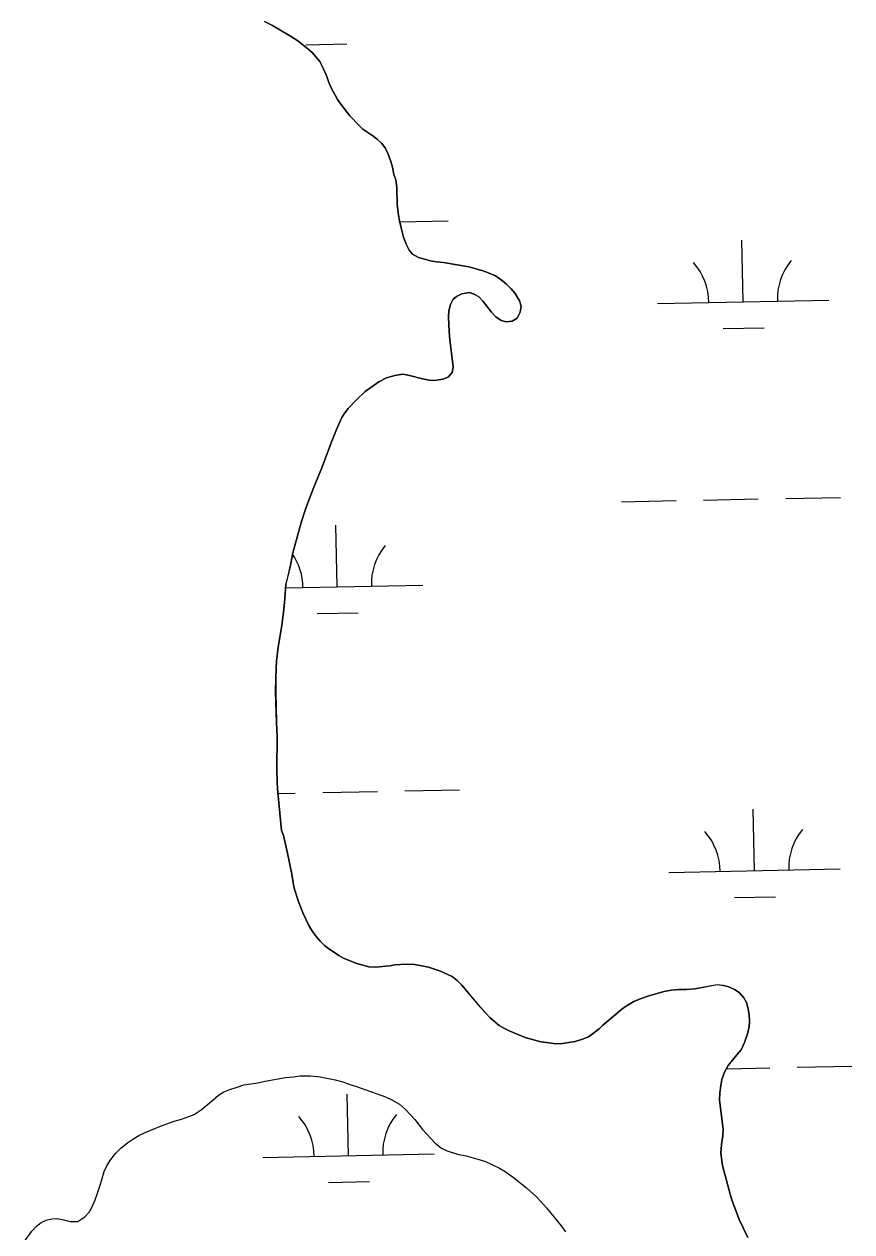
# Model space of a CAD drawing. Extents: x 3989314 to 4027622, y 243956 to 270014.
# Drawn here: x 4005221 to 4005704, y 253375 to 254081 of the extents above; entities that cross this region are included whole.
import ezdxf

# ---------------------------------------------------------------- set-up
doc = ezdxf.new("R2010")
doc.units = 0
doc.layers.add('V-RIVR-EDGE', color=7, linetype='Continuous')
doc.layers.add('V-WETL-SWMP', color=7, linetype='Continuous')

msp = doc.modelspace()

# ---------------------------------------------------------------- linework, layer by layer
at = {"layer": 'V-RIVR-EDGE'}
for points in [[(4005361.22, 254082.86), (4005365.83, 254080.36), (4005376.38, 254074.23), (4005380.58, 254071.42), (4005386.4, 254066.86), (4005388.96, 254064.58), (4005393.45, 254059.41), (4005395.58, 254055.18), (4005397.5, 254050.55), (4005398.51, 254047.66), (4005399.93, 254044.47), (4005403.89, 254037.14), (4005406.33, 254033.63), (4005411.02, 254027.64), (4005416.43, 254021.95), (4005418.68, 254019.77), (4005424.41, 254015.93), (4005426.97, 254013.96), (4005429.42, 254011.69), (4005431.56, 254009), (4005433.49, 254005.18), (4005435, 254000.86), (4005435.91, 253997.66), (4005436.7, 253993.34), (4005437.91, 253990.25), (4005438.4, 253985.83), (4005438.74, 253976.06), (4005439.23, 253971.02), (4005440.02, 253966.28), (4005441.12, 253961.34), (4005442.42, 253956.61), (4005443.83, 253952.69), (4005445.66, 253949.18), (4005447.7, 253946.7), (4005451.08, 253944.83), (4005458.16, 253942.93), (4005461.65, 253942.29), (4005465.76, 253941.86), (4005480.44, 253939.29), (4005489.58, 253936.87), (4005496.14, 253934.05), (4005500.13, 253931.25), (4005502.58, 253929.28), (4005505.34, 253926.49), (4005507.58, 253923.69), (4005510.12, 253919.57), (4005511.13, 253916.27), (4005510.49, 253912.78), (4005508.72, 253909.4), (4005505.93, 253907.57), (4005502.44, 253907.18), (4005499.36, 253908.02), (4005496.29, 253910.2), (4005493.84, 253912.79), (4005488.94, 253918.99), (4005486.39, 253921.78), (4005483.63, 253923.44), (4005480.65, 253924.28), (4005476.54, 253923.49), (4005473.75, 253922.27), (4005471.38, 253920.44), (4005469.81, 253917.36), (4005468.86, 253913.57), (4005468.73, 253909.87), (4005469.09, 253901.54), (4005469.47, 253896.6), (4005471.32, 253880.96), (4005470.79, 253877.58), (4005468.51, 253874.82), (4005465.41, 253873.71), (4005460.58, 253872.81), (4005457.29, 253873.04), (4005453.49, 253873.78), (4005445.8, 253875.89), (4005441.89, 253876.53), (4005437.26, 253875.84), (4005432.52, 253874.54), (4005427.88, 253872.1), (4005420.03, 253866.4), (4005414.66, 253861.4), (4005410, 253856.49), (4005408.03, 253854.04)], [(4005408.03, 253854.04), (4005406.37, 253851.27), (4005403.23, 253844.2), (4005400.1, 253836.51), (4005394.56, 253821.75), (4005389.96, 253810.47), (4005385.35, 253798.17), (4005382.84, 253790.37), (4005377.68, 253772.11), (4005376.29, 253764.92), (4005374.49, 253757.02), (4005373.55, 253753.73), (4005372.98, 253745.2), (4005372.21, 253737.19), (4005371.02, 253728.46), (4005369.19, 253716.96), (4005368.21, 253708.85), (4005367.98, 253704.63), (4005367.74, 253698.98), (4005367.69, 253690.45), (4005368.08, 253673.08), (4005368.54, 253664.64), (4005368.31, 253645.73), (4005368.47, 253638.02), (4005368.75, 253634.21), (4005371.06, 253609.84), (4005372.17, 253606.85), (4005374.57, 253596.45), (4005377.06, 253584.3), (4005378.35, 253576.9), (4005380.86, 253568.76), (4005383.69, 253561.34), (4005387.04, 253554.33), (4005388.87, 253551.23), (4005391.31, 253547.82), (4005393.76, 253545.03), (4005396.21, 253542.55), (4005398.67, 253540.58), (4005402.04, 253538.5), (4005404.5, 253536.74), (4005407.26, 253535.18), (4005411.57, 253533.3), (4005415.16, 253531.94), (4005422.04, 253530.15), (4005426.04, 253529.91), (4005434.37, 253530.68), (4005437.36, 253531.18), (4005444.04, 253531.65), (4005448.77, 253531.41), (4005452.98, 253530.76), (4005456.88, 253529.81), (4005464.06, 253527.61), (4005470.72, 253524.48), (4005473.69, 253522.1), (4005476.34, 253519.51), (4005487.25, 253506.59), (4005490.73, 253502.76), (4005492.87, 253500.48), (4005495.63, 253497.9), (4005498.29, 253495.82), (4005501.05, 253494.16), (4005504.02, 253492.7), (4005513.35, 253488.84), (4005522.69, 253486.31), (4005527.41, 253485.56), (4005531.42, 253485.12), (4005535.22, 253485.3), (4005542.73, 253486.38), (4005546.85, 253487.8), (4005550.36, 253489.21), (4005553.46, 253491.25), (4005556.66, 253493.8), (4005558.83, 253495.94), (4005567.1, 253503.08), (4005570.2, 253505.53), (4005573.1, 253507.56), (4005576.91, 253509.8), (4005581.24, 253511.52), (4005585.78, 253513.14), (4005594.73, 253515.65), (4005598.96, 253516.44), (4005603.27, 253516.82), (4005607.8, 253516.9), (4005612.63, 253517.27), (4005625.7, 253519.66), (4005629.4, 253519.22), (4005632.38, 253518.38), (4005636.17, 253516.71), (4005638.62, 253514.84), (4005641.28, 253512.05), (4005642.7, 253509.26), (4005643.6, 253506.28), (4005644.4, 253502.16), (4005644.47, 253498.05), (4005644.25, 253494.86), (4005643.19, 253490.24), (4005641.62, 253485.83), (4005639.64, 253481.63), (4005637.05, 253478.67), (4005632.07, 253472.43), (4005629.89, 253468.54)], [(4005220.75, 253369.23), (4005225.29, 253375.5), (4005227.88, 253378.44), (4005230.6, 253380.61), (4005233.56, 253381.87), (4005236.91, 253382.75), (4005240, 253382.86), (4005243.85, 253382.19), (4005247.7, 253381.14), (4005252.07, 253381.24), (4005256.21, 253383.91), (4005258.67, 253386.59), (4005260.23, 253389.41), (4005262.19, 253393.77), (4005263.37, 253397.11), (4005265.2, 253402.5), (4005266.26, 253406.35), (4005267.57, 253410.32), (4005269, 253413.66), (4005271.34, 253417.5), (4005274.33, 253421.21), (4005277.3, 253424.15), (4005281.31, 253427.46), (4005284.15, 253429.37), (4005287.76, 253431.4), (4005291.5, 253433.31), (4005301.3, 253437.23), (4005308.39, 253439.76), (4005312.64, 253441.02), (4005317.02, 253442.53), (4005320.12, 253443.79), (4005324.25, 253446.47), (4005331.23, 253452.34), (4005334.34, 253455.14), (4005337.44, 253456.92), (4005340.27, 253458.19), (4005345.17, 253459.7), (4005349.04, 253461.09), (4005357.27, 253462.19), (4005361.52, 253463.19), (4005373.5, 253465.43), (4005378.13, 253465.79), (4005381.73, 253466.28), (4005387.9, 253466.37), (4005393.68, 253465.81), (4005402.42, 253463.95), (4005406.91, 253462.77), (4005411.01, 253461.33), (4005414.35, 253460.4), (4005431.79, 253453.99), (4005435.64, 253452.29), (4005440, 253449.69), (4005443.45, 253446.71), (4005449.07, 253440.89), (4005453.53, 253435.07), (4005460.8, 253426.92), (4005464.51, 253424.07), (4005467.33, 253422.77), (4005474.01, 253420.54), (4005478.89, 253419.61), (4005485.81, 253417.63), (4005490.18, 253416.19), (4005498.38, 253412.4), (4005501.84, 253410.32), (4005506.7, 253406.82), (4005514.25, 253400.86), (4005520, 253395.67), (4005522.69, 253392.96), (4005526, 253389.21), (4005534.42, 253378.74), (4005536.97, 253375.12)], [(4005629.89, 253468.54), (4005628.32, 253464.13), (4005627.68, 253460.74), (4005627.14, 253456.33), (4005627.01, 253452.21), (4005629.16, 253435.24), (4005628.92, 253431.33), (4005628.07, 253426.2), (4005627.73, 253421.17), (4005628.81, 253413.86), (4005633.12, 253397.08), (4005634.13, 253393.88), (4005638.57, 253382.34), (4005643.44, 253371.83)]]:
    msp.add_lwpolyline(points, dxfattribs=at)
at = {"layer": 'V-WETL-SWMP'}
for p, q in [((4005385.27, 254069.22), (4005409.26, 254069.7)), ((4005440.16, 253965.65), (4005468.49, 253966.22)), ((4005640.78, 253918.9), (4005640.07, 253954.89)), ((4005590.79, 253917.9), (4005690.77, 253919.9)), ((4005629.09, 253903.23), (4005653.09, 253903.71)), ((4005665.67, 253803.94), (4005697.67, 253804.58)), ((4005569.69, 253802.03), (4005601.68, 253802.67)), ((4005617.68, 253802.99), (4005649.67, 253803.62)), ((4005403.58, 253752.28), (4005402.87, 253788.27)), ((4005373.41, 253751.68), (4005453.57, 253753.28)), ((4005391.89, 253736.61), (4005415.89, 253737.09)), ((4005369.01, 253631.5), (4005379.14, 253631.7)), ((4005395.14, 253632.02), (4005427.13, 253632.65)), ((4005443.13, 253632.97), (4005475.12, 253633.61)), ((4005647.41, 253586.29), (4005646.7, 253622.28)), ((4005597.42, 253585.3), (4005697.4, 253587.29)), ((4005635.72, 253570.62), (4005659.72, 253571.1)), ((4005672.3, 253471.33), (4005704.29, 253471.97)), ((4005630.99, 253470.51), (4005656.3, 253471.01)), ((4005410.21, 253419.67), (4005409.5, 253455.66)), ((4005360.22, 253418.67), (4005460.2, 253420.67)), ((4005398.52, 253404), (4005422.52, 253404.48))]:
    msp.add_line(p, q, dxfattribs=at)
for points in [[(4005388.96, 254064.58), (4005386.4, 254066.86), (4005380.57, 254071.42), (4005376.38, 254074.23), (4005365.83, 254080.36), (4005361.22, 254082.86)], [(4005368.75, 253634.21), (4005368.47, 253638.02), (4005368.31, 253645.73), (4005368.54, 253664.64), (4005368.08, 253673.08), (4005367.68, 253690.45), (4005367.74, 253698.98), (4005367.98, 253704.63), (4005368.22, 253708.85), (4005369.2, 253716.96), (4005371.02, 253728.46), (4005372.21, 253737.19), (4005372.98, 253745.2), (4005373.55, 253753.73), (4005374.5, 253757.02), (4005376.29, 253764.92), (4005377.68, 253772.11), (4005382.84, 253790.37), (4005385.35, 253798.17), (4005389.96, 253810.47), (4005394.56, 253821.75), (4005400.1, 253836.51), (4005403.23, 253844.2), (4005406.37, 253851.27), (4005408.03, 253854.04), (4005410, 253856.49), (4005414.66, 253861.4), (4005420.03, 253866.4), (4005427.88, 253872.1), (4005432.52, 253874.54), (4005437.26, 253875.84), (4005441.89, 253876.53), (4005445.79, 253875.89), (4005453.49, 253873.78), (4005457.29, 253873.04), (4005460.58, 253872.81), (4005465.41, 253873.71), (4005468.5, 253874.82), (4005470.79, 253877.58), (4005471.32, 253880.96), (4005469.47, 253896.6), (4005469.09, 253901.54), (4005468.74, 253909.87), (4005468.86, 253913.57), (4005469.81, 253917.36), (4005471.38, 253920.44), (4005473.75, 253922.27), (4005476.54, 253923.49), (4005480.65, 253924.28), (4005483.63, 253923.44), (4005486.39, 253921.78), (4005488.94, 253918.99), (4005493.84, 253912.79), (4005496.29, 253910.2), (4005499.36, 253908.02), (4005502.43, 253907.18), (4005505.93, 253907.57), (4005508.72, 253909.4), (4005510.49, 253912.78), (4005511.13, 253916.27), (4005510.12, 253919.57), (4005507.58, 253923.69), (4005505.34, 253926.48), (4005502.58, 253929.28), (4005500.13, 253931.25), (4005496.14, 253934.05), (4005489.58, 253936.87), (4005480.44, 253939.29), (4005465.76, 253941.86), (4005461.65, 253942.29), (4005458.16, 253942.93), (4005451.08, 253944.83), (4005447.7, 253946.7), (4005445.66, 253949.18), (4005443.83, 253952.69), (4005442.42, 253956.61), (4005441.12, 253961.34), (4005440.02, 253966.28), (4005439.23, 253971.02), (4005438.75, 253976.06), (4005438.4, 253985.83), (4005437.91, 253990.25), (4005436.7, 253993.34), (4005435.91, 253997.66), (4005435, 254000.86), (4005433.49, 254005.18), (4005431.56, 254009), (4005429.42, 254011.69), (4005426.97, 254013.96), (4005424.41, 254015.93), (4005418.68, 254019.77), (4005416.43, 254021.95), (4005411.02, 254027.64), (4005406.33, 254033.63), (4005403.89, 254037.14), (4005399.93, 254044.47), (4005398.51, 254047.66), (4005397.5, 254050.55), (4005395.58, 254055.18), (4005393.45, 254059.41), (4005388.96, 254064.58)], [(4005643.44, 253371.82), (4005638.57, 253382.34), (4005634.13, 253393.88), (4005633.12, 253397.08), (4005628.81, 253413.86), (4005627.73, 253421.17), (4005628.07, 253426.2), (4005628.92, 253431.33), (4005629.16, 253435.24), (4005627.01, 253452.21), (4005627.14, 253456.33), (4005627.68, 253460.74), (4005628.32, 253464.13), (4005629.89, 253468.54), (4005632.07, 253472.43), (4005637.05, 253478.67), (4005639.64, 253481.63), (4005641.62, 253485.83), (4005643.19, 253490.24), (4005644.25, 253494.86), (4005644.47, 253498.05), (4005644.4, 253502.16), (4005643.6, 253506.28), (4005642.7, 253509.26), (4005641.28, 253512.05), (4005638.62, 253514.84), (4005636.17, 253516.71), (4005632.38, 253518.38), (4005629.4, 253519.22), (4005625.7, 253519.65), (4005612.63, 253517.27), (4005607.8, 253516.9), (4005603.27, 253516.82), (4005598.96, 253516.44), (4005594.73, 253515.65), (4005585.78, 253513.13), (4005581.24, 253511.52), (4005576.91, 253509.8), (4005573.1, 253507.56), (4005570.2, 253505.53), (4005567.1, 253503.08), (4005558.83, 253495.94), (4005556.66, 253493.8), (4005553.46, 253491.25), (4005550.36, 253489.21), (4005546.85, 253487.79), (4005542.73, 253486.38), (4005535.22, 253485.3), (4005531.42, 253485.12), (4005527.41, 253485.56), (4005522.69, 253486.31), (4005513.35, 253488.84), (4005504.02, 253492.7), (4005501.05, 253494.16), (4005498.29, 253495.82), (4005495.63, 253497.9), (4005492.87, 253500.49), (4005490.73, 253502.76), (4005487.26, 253506.59), (4005476.34, 253519.51), (4005473.69, 253522.1), (4005470.72, 253524.48), (4005464.06, 253527.61), (4005456.88, 253529.81), (4005452.98, 253530.76), (4005448.77, 253531.41), (4005444.04, 253531.65), (4005437.36, 253531.18), (4005434.37, 253530.68), (4005426.04, 253529.91), (4005422.03, 253530.15), (4005415.16, 253531.94), (4005411.57, 253533.3), (4005407.27, 253535.18), (4005404.5, 253536.74), (4005402.04, 253538.5), (4005398.67, 253540.58), (4005396.21, 253542.55), (4005393.76, 253545.03), (4005391.31, 253547.82), (4005388.87, 253551.23), (4005387.04, 253554.33), (4005383.69, 253561.34), (4005380.86, 253568.76), (4005378.35, 253576.9), (4005377.06, 253584.3), (4005374.57, 253596.45), (4005372.17, 253606.85), (4005371.06, 253609.84), (4005368.75, 253634.21)], [(4005220.75, 253369.23), (4005225.29, 253375.5), (4005227.88, 253378.44), (4005230.6, 253380.61), (4005233.56, 253381.87), (4005236.91, 253382.75), (4005240, 253382.86), (4005243.85, 253382.19), (4005247.7, 253381.14), (4005252.07, 253381.24), (4005256.21, 253383.91), (4005258.67, 253386.59), (4005260.23, 253389.41), (4005262.19, 253393.77), (4005263.37, 253397.11), (4005265.2, 253402.49), (4005266.25, 253406.35), (4005267.57, 253410.32), (4005269, 253413.66), (4005271.34, 253417.5), (4005274.33, 253421.21), (4005277.3, 253424.15), (4005281.31, 253427.46), (4005284.15, 253429.37), (4005287.76, 253431.41), (4005291.5, 253433.31), (4005301.3, 253437.23), (4005308.39, 253439.76), (4005312.64, 253441.01), (4005317.02, 253442.53), (4005320.12, 253443.79), (4005324.25, 253446.47), (4005331.23, 253452.34), (4005334.34, 253455.14), (4005337.44, 253456.92), (4005340.27, 253458.19), (4005345.17, 253459.7), (4005349.04, 253461.09), (4005357.27, 253462.19), (4005361.52, 253463.19), (4005373.49, 253465.43), (4005378.13, 253465.79), (4005381.73, 253466.28), (4005387.9, 253466.36), (4005393.68, 253465.81), (4005402.42, 253463.95), (4005406.91, 253462.77), (4005411.01, 253461.33), (4005414.35, 253460.4), (4005431.79, 253453.99), (4005435.64, 253452.29), (4005440, 253449.69), (4005443.45, 253446.71), (4005449.07, 253440.89), (4005453.53, 253435.07), (4005460.8, 253426.92), (4005464.51, 253424.07), (4005467.33, 253422.77), (4005474.01, 253420.54), (4005478.89, 253419.6), (4005485.82, 253417.63), (4005490.18, 253416.19), (4005498.38, 253412.4), (4005501.84, 253410.32), (4005506.7, 253406.82), (4005514.25, 253400.86), (4005520, 253395.67), (4005522.69, 253392.96), (4005526, 253389.21), (4005534.42, 253378.74), (4005536.97, 253375.12)]]:
    msp.add_lwpolyline(points, dxfattribs=at)
for centre, start, end in [((4005585.54, 253918.27), 0.36988, 41.91354), ((4005696.01, 253920.48), 140.36987, 181.91353), ((4005458.81, 253753.85), 140.36987, 181.91353), ((4005348.34, 253751.65), 0.36988, 34.0653), ((4005592.17, 253585.67), 0.36988, 41.91354), ((4005702.64, 253587.87), 140.36987, 181.91353), ((4005465.44, 253421.25), 140.36987, 181.91353), ((4005354.97, 253419.04), 0.36988, 41.91354)]:
    msp.add_arc(centre, 35.25, start, end, dxfattribs=at)

doc.saveas('drawing.dxf')
